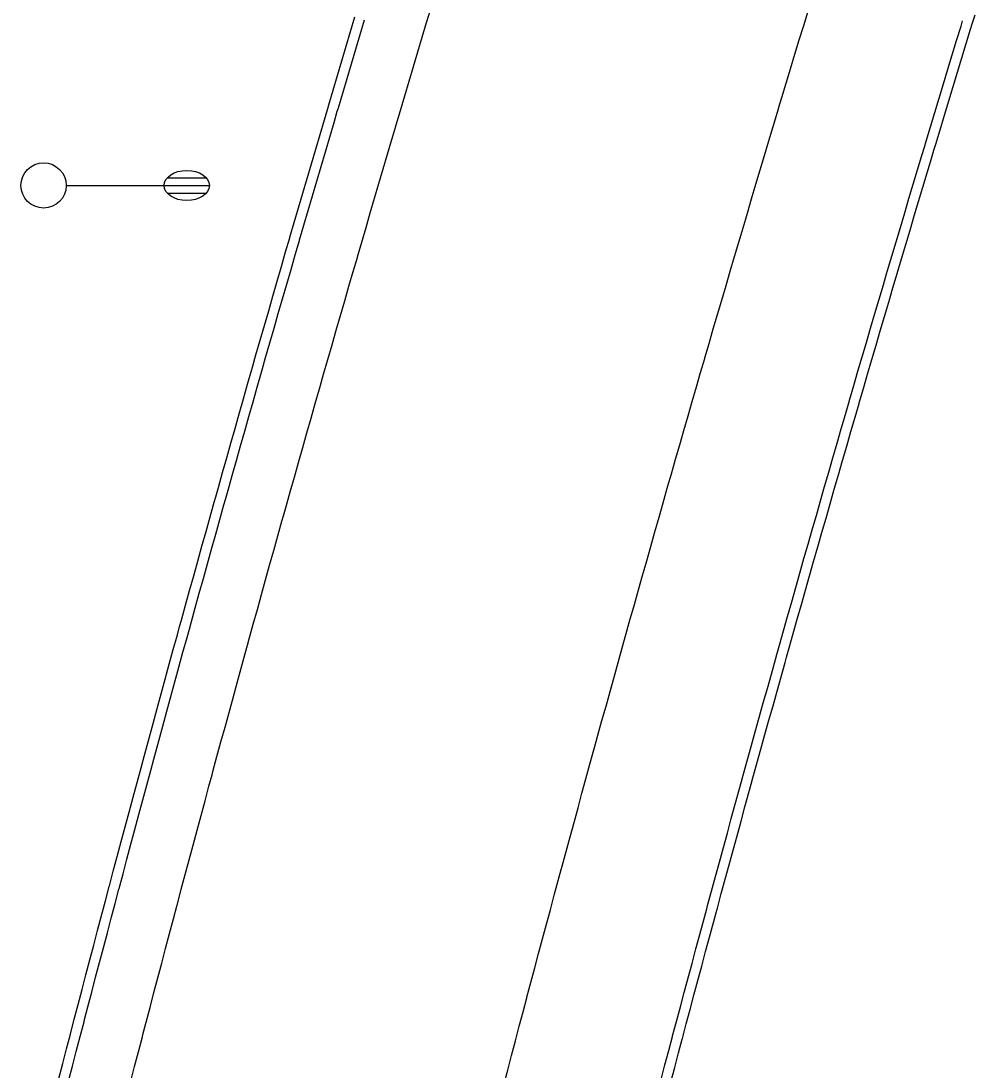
# Model space of a CAD drawing. Extents: x 2145380 to 2157287, y 139568 to 149130.
# Drawn here: x 2150965.8 to 2151029.1, y 141471.5 to 141541.1 of the extents above; entities that cross this region are included whole.
import ezdxf

# ---------------------------------------------------------------- set-up
doc = ezdxf.new("R2010")
doc.units = 0
doc.layers.add('PR_PREVIOUSLY CONSTRUCTED', color=7, linetype='Continuous')
doc.layers.add('TOPO_Light Pole', color=7, linetype='Continuous')

# ---------------------------------------------------------------- blocks, each defined once
blk = doc.blocks.new('LP')
at = {"layer": 'TOPO_Light Pole'}
blk.add_line((3.81, 0), (20.32, 0), dxfattribs=at)
for points in [[(20.32, 0), (27.94, 0)], [(20.32, 0), (23.5, 0)], [(20.83, 1.27), (27.43, 1.27)], [(20.83, 1.27), (23.5, 1.27)], [(23.71, 1.27), (27.43, 1.27)], [(23.71, 0), (27.94, 0)], [(20.83, -1.27), (27.43, -1.27)], [(20.83, -1.27), (23.5, -1.27)], [(23.71, -1.27), (27.43, -1.27)]]:
    blk.add_lwpolyline(points, dxfattribs=at)
blk.add_circle((0, 0), 3.81, dxfattribs=at)
blk.add_ellipse((24.13, 0), major_axis=(3.81, 0), ratio=0.666667, dxfattribs=at)

msp = doc.modelspace()

# ---------------------------------------------------------------- linework, layer by layer
at = {"layer": 'PR_PREVIOUSLY CONSTRUCTED'}
for points in [[(2150973.072, 141470.782), (2150973.326, 141471.762), (2150973.581, 141472.742), (2150973.836, 141473.722), (2150973.876, 141473.875), (2150974.092, 141474.701), (2150974.349, 141475.681), (2150974.606, 141476.66), (2150974.863, 141477.64), (2150975.121, 141478.619), (2150975.38, 141479.598), (2150975.639, 141480.577), (2150975.898, 141481.555), (2150976.147, 141482.492), (2150976.159, 141482.534), (2150976.419, 141483.512), (2150976.68, 141484.491), (2150976.942, 141485.469), (2150977.204, 141486.447), (2150977.467, 141487.425), (2150977.73, 141488.403), (2150977.993, 141489.38), (2150978.257, 141490.358), (2150978.458, 141491.1), (2150978.522, 141491.335), (2150978.787, 141492.312), (2150979.053, 141493.29), (2150979.319, 141494.266), (2150979.586, 141495.243), (2150979.853, 141496.22), (2150980.121, 141497.196), (2150980.389, 141498.173), (2150980.658, 141499.149), (2150980.809, 141499.696), (2150980.927, 141500.125), (2150981.197, 141501.101), (2150981.467, 141502.077), (2150981.738, 141503.053), (2150982.009, 141504.028), (2150982.281, 141505.004), (2150982.554, 141505.979), (2150982.826, 141506.954), (2150983.1, 141507.929), (2150983.199, 141508.282), (2150983.374, 141508.904), (2150983.648, 141509.878), (2150983.923, 141510.853), (2150984.198, 141511.827), (2150984.474, 141512.802), (2150984.751, 141513.776), (2150985.028, 141514.75), (2150985.305, 141515.724), (2150985.583, 141516.697), (2150985.628, 141516.856), (2150985.861, 141517.671), (2150986.14, 141518.644), (2150986.42, 141519.617), (2150986.7, 141520.59), (2150986.98, 141521.563), (2150987.261, 141522.536), (2150987.543, 141523.509), (2150987.825, 141524.481), (2150988.098, 141525.42), (2150988.107, 141525.454), (2150988.391, 141526.426), (2150988.674, 141527.398), (2150988.958, 141528.37), (2150989.243, 141529.342), (2150989.528, 141530.313), (2150989.813, 141531.285), (2150990.099, 141532.256), (2150990.386, 141533.227), (2150990.606, 141533.971), (2150990.673, 141534.198), (2150990.961, 141535.169), (2150991.249, 141536.14), (2150991.538, 141537.11), (2150991.827, 141538.081), (2150992.116, 141539.051), (2150992.407, 141540.021), (2150992.697, 141540.991), (2150992.988, 141541.961)], [(2150997.818, 141470.563), (2150998.073, 141471.53), (2150998.328, 141472.497), (2150998.583, 141473.464), (2150998.839, 141474.431), (2150999.095, 141475.397), (2150999.341, 141476.323), (2150999.352, 141476.364), (2150999.609, 141477.33), (2150999.867, 141478.296), (2151000.125, 141479.262), (2151000.384, 141480.228), (2151000.644, 141481.194), (2151000.904, 141482.16), (2151001.164, 141483.125), (2151001.425, 141484.091), (2151001.623, 141484.823), (2151001.686, 141485.056), (2151001.948, 141486.021), (2151002.21, 141486.986), (2151002.473, 141487.951), (2151002.737, 141488.915), (2151003.001, 141489.88), (2151003.265, 141490.844), (2151003.53, 141491.809), (2151003.795, 141492.773), (2151003.944, 141493.313), (2151004.061, 141493.737), (2151004.328, 141494.701), (2151004.595, 141495.664), (2151004.862, 141496.628), (2151005.13, 141497.591), (2151005.399, 141498.555), (2151005.668, 141499.518), (2151005.937, 141500.481), (2151006.207, 141501.444), (2151006.305, 141501.792), (2151006.477, 141502.406), (2151006.748, 141503.369), (2151007.02, 141504.331), (2151007.292, 141505.294), (2151007.564, 141506.256), (2151007.837, 141507.218), (2151008.111, 141508.18), (2151008.385, 141509.142), (2151008.659, 141510.103), (2151008.704, 141510.26), (2151008.934, 141511.065), (2151009.21, 141512.026), (2151009.486, 141512.987), (2151009.762, 141513.948), (2151010.039, 141514.909), (2151010.317, 141515.87), (2151010.595, 141516.83), (2151010.873, 141517.791), (2151011.143, 141518.717), (2151011.152, 141518.751), (2151011.432, 141519.711), (2151011.712, 141520.671), (2151011.993, 141521.631), (2151012.274, 141522.591), (2151012.555, 141523.55), (2151012.837, 141524.51), (2151013.12, 141525.469), (2151013.403, 141526.428), (2151013.62, 141527.163), (2151013.686, 141527.387), (2151013.97, 141528.346), (2151014.255, 141529.304), (2151014.54, 141530.263), (2151014.826, 141531.221), (2151015.112, 141532.179), (2151015.398, 141533.137), (2151015.685, 141534.095), (2151015.973, 141535.053), (2151016.136, 141535.597), (2151016.261, 141536.011), (2151016.549, 141536.968), (2151016.839, 141537.926), (2151017.128, 141538.883), (2151017.418, 141539.84), (2151017.709, 141540.797), (2151018, 141541.753)], [(2150968.3, 141470.971), (2150968.554, 141471.953), (2150968.809, 141472.936), (2150969.065, 141473.918), (2150969.321, 141474.9), (2150969.361, 141475.053), (2150969.578, 141475.882), (2150969.835, 141476.864), (2150970.092, 141477.846), (2150970.35, 141478.828), (2150970.609, 141479.809), (2150970.868, 141480.79), (2150971.128, 141481.772), (2150971.388, 141482.753), (2150971.638, 141483.692), (2150971.649, 141483.734), (2150971.91, 141484.715), (2150972.172, 141485.695), (2150972.434, 141486.676), (2150972.697, 141487.656), (2150972.96, 141488.636), (2150973.224, 141489.617), (2150973.488, 141490.597), (2150973.753, 141491.576), (2150973.954, 141492.32), (2150974.018, 141492.556), (2150974.284, 141493.536), (2150974.55, 141494.515), (2150974.817, 141495.495), (2150975.084, 141496.474), (2150975.352, 141497.453), (2150975.621, 141498.432), (2150975.89, 141499.41), (2150976.159, 141500.389), (2150976.31, 141500.937), (2150976.429, 141501.367), (2150976.699, 141502.346), (2150976.97, 141503.324), (2150977.242, 141504.302), (2150977.514, 141505.28), (2150977.786, 141506.258), (2150978.059, 141507.235), (2150978.333, 141508.213), (2150978.607, 141509.19), (2150978.706, 141509.544), (2150978.881, 141510.167), (2150979.156, 141511.144), (2150979.432, 141512.121), (2150979.708, 141513.098), (2150979.984, 141514.074), (2150980.262, 141515.051), (2150980.539, 141516.027), (2150980.817, 141517.003), (2150981.096, 141517.979), (2150981.141, 141518.139), (2150981.375, 141518.955), (2150981.655, 141519.931), (2150981.935, 141520.907), (2150982.216, 141521.882), (2150982.497, 141522.857), (2150982.778, 141523.832), (2150983.061, 141524.807), (2150983.343, 141525.782), (2150983.617, 141526.723), (2150983.626, 141526.757), (2150983.91, 141527.732), (2150984.194, 141528.706), (2150984.479, 141529.68), (2150984.764, 141530.654), (2150985.05, 141531.628), (2150985.337, 141532.602), (2150985.623, 141533.576), (2150985.911, 141534.549), (2150986.131, 141535.295), (2150986.198, 141535.523), (2150986.487, 141536.496), (2150986.776, 141537.469), (2150987.065, 141538.442), (2150987.355, 141539.414), (2150987.645, 141540.387), (2150987.936, 141541.359)], [(2150968.945, 141470.804), (2150969.2, 141471.786), (2150969.455, 141472.768), (2150969.71, 141473.75), (2150969.966, 141474.732), (2150970.006, 141474.885), (2150970.223, 141475.714), (2150970.48, 141476.695), (2150970.737, 141477.677), (2150970.995, 141478.658), (2150971.254, 141479.639), (2150971.513, 141480.62), (2150971.772, 141481.601), (2150972.032, 141482.582), (2150972.282, 141483.521), (2150972.293, 141483.562), (2150972.554, 141484.543), (2150972.816, 141485.523), (2150973.078, 141486.503), (2150973.341, 141487.483), (2150973.604, 141488.463), (2150973.867, 141489.443), (2150974.132, 141490.423), (2150974.396, 141491.402), (2150974.598, 141492.146), (2150974.661, 141492.382), (2150974.927, 141493.361), (2150975.193, 141494.34), (2150975.46, 141495.319), (2150975.727, 141496.298), (2150975.995, 141497.277), (2150976.264, 141498.255), (2150976.532, 141499.234), (2150976.802, 141500.212), (2150976.953, 141500.76), (2150977.072, 141501.19), (2150977.342, 141502.168), (2150977.613, 141503.146), (2150977.884, 141504.123), (2150978.156, 141505.101), (2150978.428, 141506.078), (2150978.701, 141507.056), (2150978.975, 141508.033), (2150979.249, 141509.01), (2150979.348, 141509.363), (2150979.523, 141509.987), (2150979.798, 141510.963), (2150980.073, 141511.94), (2150980.349, 141512.916), (2150980.626, 141513.893), (2150980.903, 141514.869), (2150981.18, 141515.845), (2150981.458, 141516.821), (2150981.737, 141517.796), (2150981.782, 141517.956), (2150982.016, 141518.772), (2150982.296, 141519.747), (2150982.576, 141520.722), (2150982.856, 141521.698), (2150983.137, 141522.672), (2150983.419, 141523.647), (2150983.701, 141524.622), (2150983.984, 141525.596), (2150984.257, 141526.537), (2150984.267, 141526.571), (2150984.55, 141527.545), (2150984.834, 141528.519), (2150985.119, 141529.493), (2150985.404, 141530.467), (2150985.69, 141531.44), (2150985.976, 141532.414), (2150986.263, 141533.387), (2150986.55, 141534.36), (2150986.77, 141535.106), (2150986.838, 141535.333), (2150987.126, 141536.306), (2150987.415, 141537.279), (2150987.704, 141538.251), (2150987.994, 141539.224), (2150988.284, 141540.196), (2150988.575, 141541.168)], [(2151008.251, 141470.908), (2151008.505, 141471.87), (2151008.76, 141472.832), (2151009.005, 141473.752), (2151009.016, 141473.793), (2151009.272, 141474.754), (2151009.528, 141475.715), (2151009.785, 141476.676), (2151010.043, 141477.637), (2151010.301, 141478.598), (2151010.559, 141479.559), (2151010.818, 141480.519), (2151011.078, 141481.479), (2151011.275, 141482.208), (2151011.338, 141482.44), (2151011.598, 141483.4), (2151011.859, 141484.359), (2151012.121, 141485.319), (2151012.383, 141486.279), (2151012.645, 141487.238), (2151012.908, 141488.198), (2151013.172, 141489.157), (2151013.436, 141490.116), (2151013.584, 141490.654), (2151013.701, 141491.075), (2151013.966, 141492.034), (2151014.231, 141492.992), (2151014.497, 141493.951), (2151014.764, 141494.909), (2151015.031, 141495.868), (2151015.298, 141496.826), (2151015.566, 141497.784), (2151015.835, 141498.742), (2151015.932, 141499.088), (2151016.104, 141499.699), (2151016.374, 141500.657), (2151016.644, 141501.614), (2151016.914, 141502.571), (2151017.185, 141503.529), (2151017.457, 141504.486), (2151017.729, 141505.442), (2151018.001, 141506.399), (2151018.274, 141507.356), (2151018.319, 141507.512), (2151018.548, 141508.312), (2151018.822, 141509.268), (2151019.097, 141510.224), (2151019.372, 141511.18), (2151019.647, 141512.136), (2151019.923, 141513.092), (2151020.2, 141514.047), (2151020.477, 141515.003), (2151020.745, 141515.925), (2151020.755, 141515.958), (2151021.033, 141516.913), (2151021.311, 141517.868), (2151021.59, 141518.823), (2151021.87, 141519.778), (2151022.15, 141520.732), (2151022.43, 141521.687), (2151022.712, 141522.641), (2151022.993, 141523.595), (2151023.209, 141524.326), (2151023.275, 141524.549), (2151023.558, 141525.503), (2151023.841, 141526.456), (2151024.124, 141527.41), (2151024.408, 141528.363), (2151024.693, 141529.316), (2151024.978, 141530.269), (2151025.264, 141531.222), (2151025.55, 141532.175), (2151025.712, 141532.716), (2151025.836, 141533.128), (2151026.123, 141534.08), (2151026.411, 141535.032), (2151026.699, 141535.984), (2151026.987, 141536.936), (2151027.277, 141537.888), (2151027.566, 141538.84), (2151027.856, 141539.792), (2151028.147, 141540.743), (2151028.254, 141541.094)], [(2151028.892, 141540.899), (2151029.075, 141541.498)], [(2151008.895, 141470.738), (2151009.15, 141471.699), (2151009.405, 141472.661), (2151009.649, 141473.581), (2151009.66, 141473.622), (2151009.916, 141474.583), (2151010.172, 141475.543), (2151010.429, 141476.504), (2151010.687, 141477.465), (2151010.945, 141478.425), (2151011.203, 141479.385), (2151011.462, 141480.345), (2151011.721, 141481.305), (2151011.919, 141482.034), (2151011.981, 141482.265), (2151012.242, 141483.225), (2151012.503, 141484.184), (2151012.764, 141485.144), (2151013.026, 141486.103), (2151013.288, 141487.062), (2151013.551, 141488.021), (2151013.815, 141488.98), (2151014.079, 141489.939), (2151014.227, 141490.476), (2151014.343, 141490.898), (2151014.608, 141491.856), (2151014.874, 141492.814), (2151015.14, 141493.773), (2151015.406, 141494.731), (2151015.673, 141495.688), (2151015.94, 141496.646), (2151016.208, 141497.604), (2151016.477, 141498.561), (2151016.574, 141498.908), (2151016.746, 141499.519), (2151017.015, 141500.476), (2151017.285, 141501.433), (2151017.556, 141502.39), (2151017.827, 141503.347), (2151018.098, 141504.303), (2151018.37, 141505.26), (2151018.643, 141506.216), (2151018.915, 141507.172), (2151018.96, 141507.329), (2151019.189, 141508.129), (2151019.463, 141509.084), (2151019.737, 141510.04), (2151020.012, 141510.996), (2151020.288, 141511.951), (2151020.564, 141512.907), (2151020.84, 141513.862), (2151021.117, 141514.817), (2151021.385, 141515.738), (2151021.395, 141515.772), (2151021.673, 141516.727), (2151021.951, 141517.681), (2151022.23, 141518.636), (2151022.51, 141519.59), (2151022.79, 141520.544), (2151023.07, 141521.498), (2151023.351, 141522.452), (2151023.632, 141523.406), (2151023.849, 141524.137), (2151023.914, 141524.36), (2151024.197, 141525.313), (2151024.48, 141526.266), (2151024.763, 141527.22), (2151025.047, 141528.173), (2151025.332, 141529.125), (2151025.617, 141530.078), (2151025.902, 141531.031), (2151026.188, 141531.983), (2151026.351, 141532.524), (2151026.475, 141532.935), (2151026.762, 141533.887), (2151027.049, 141534.839), (2151027.337, 141535.791), (2151027.625, 141536.743), (2151027.914, 141537.694), (2151028.204, 141538.646), (2151028.494, 141539.597), (2151028.784, 141540.548), (2151028.892, 141540.899)]]:
    msp.add_lwpolyline(points, dxfattribs=at)

# ---------------------------------------------------------------- block references
at = {"layer": 'TOPO_Light Pole', "xscale": 0.39370000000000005, "yscale": 0.3937000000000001}
msp.add_blockref('LP', (2150967.284, 141530.187), dxfattribs=at)

doc.saveas('drawing.dxf')
